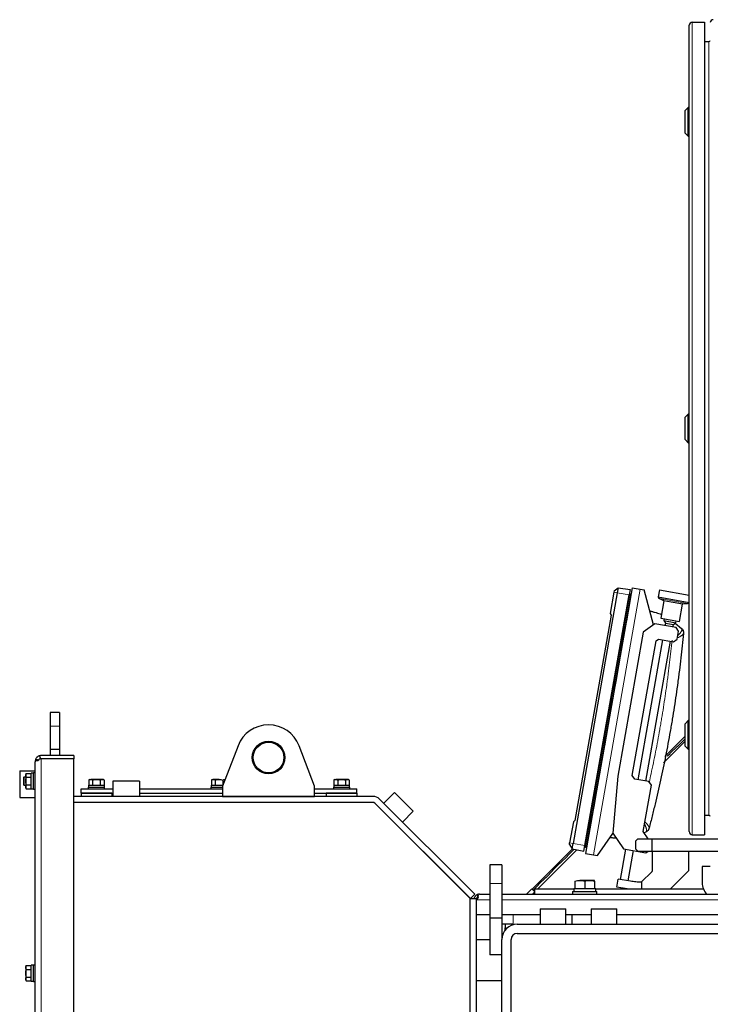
# Model space of a CAD drawing. Header units: millimetres. Extents: x 0 to 29700, y -16 to 21000.
# Tile 259 of 357: x 13422 to 14098, y 10279 to 11242. Entities that reach past the tile are written whole.
import ezdxf

# ---------------------------------------------------------------- set-up
doc = ezdxf.new("R2010")
doc.units = ezdxf.units.MM
doc.layers.add('1', color=7, linetype='Continuous', true_color=0xffffff)

msp = doc.modelspace()

# ---------------------------------------------------------------- linework, layer by layer
at = {"layer": '1', "color": 2, "linetype": 'Continuous', "lineweight": 25}
for p, q in [((14077.353, 10447.792), (14077.353, 11236.792)), ((14080.353, 11239.792), (14092.353, 11239.792)), ((14092.353, 11239.792), (14092.353, 10444.792)), ((14092.353, 11220.792), (14096.678, 11220.792)), ((14076.353, 11156.392), (14073.353, 11153.392)), ((14073.353, 11131.392), (14073.353, 11153.392)), ((14076.353, 11128.392), (14076.353, 11156.392)), ((14077.353, 11156.392), (14076.353, 11156.392)), ((14073.353, 11131.392), (14076.353, 11128.392)), ((14076.353, 11128.392), (14077.353, 11128.392)), ((14076.353, 10856.392), (14073.353, 10853.392)), ((14073.353, 10831.392), (14073.353, 10853.392)), ((14076.353, 10828.392), (14076.353, 10856.392)), ((14077.353, 10856.392), (14076.353, 10856.392)), ((14073.353, 10831.392), (14076.353, 10828.392)), ((14076.353, 10828.392), (14077.353, 10828.392)), ((14021.516, 10686.432), (13975.673, 10426.442)), ((14003.734, 10683.486), (14007.808, 10686.445)), ((14007.808, 10686.445), (14006.917, 10681.39)), ((14007.808, 10686.445), (14019.403, 10684.816)), ((14019.403, 10684.816), (14018.441, 10679.358)), ((14021.516, 10686.432), (14029.394, 10685.042)), ((14029.394, 10685.042), (14033.334, 10684.348)), ((14006.917, 10681.39), (13963.678, 10436.173)), ((13975.202, 10434.141), (14018.441, 10679.358)), ((14003.472, 10681.998), (13999.838, 10661.391)), ((14003.734, 10683.486), (14003.472, 10681.998)), ((14020.153, 10678.705), (14020.147, 10678.706)), ((14020.172, 10678.852), (14020.179, 10678.85)), ((14020.172, 10678.851), (14020.172, 10678.852)), ((14042.487, 10650.186), (14033.334, 10684.348)), ((14048.151, 10684.455), (14046.924, 10677.499)), ((14046.924, 10677.499), (14077.309, 10672.142)), ((14048.116, 10675.86), (14052.204, 10674.079)), ((14048.151, 10684.455), (14077.353, 10679.305)), ((14052.497, 10673.534), (14049.545, 10656.792)), ((14067.764, 10653.58), (14070.716, 10670.321)), ((14071.177, 10670.734), (14075.628, 10671.009)), ((14077.309, 10672.142), (14077.353, 10672.394)), ((14000.792, 10659.738), (13965.329, 10458.614)), ((13999.838, 10661.391), (14000.792, 10659.738)), ((14049.545, 10656.792), (14067.764, 10653.58)), ((14052.746, 10656.228), (14052.398, 10654.258)), ((14043.707, 10651.04), (14032.123, 10642.929)), ((14064.388, 10647.394), (14043.707, 10651.04)), ((14052.398, 10654.258), (14064.216, 10652.175)), ((14052.398, 10654.258), (14054.021, 10651.941)), ((14054.021, 10651.941), (14053.555, 10649.304)), ((14054.021, 10651.941), (14061.899, 10650.552)), ((14061.434, 10647.915), (14061.899, 10650.552)), ((14061.899, 10650.552), (14064.216, 10652.175)), ((14063.688, 10651.805), (14069.903, 10646.59)), ((14064.216, 10652.175), (14064.563, 10654.144)), ((14066.822, 10643.918), (14064.388, 10647.394)), ((14032.123, 10642.929), (14007.291, 10502.101)), ((14065.433, 10636.04), (14066.822, 10643.918)), ((14071.667, 10642.294), (14071.621, 10641.804)), ((14021.599, 10502.625), (14044.868, 10634.589)), ((14051.124, 10635.517), (14026.987, 10498.628)), ((14034.866, 10497.239), (14059.003, 10634.127)), ((14044.868, 10634.589), (14047.185, 10636.211)), ((14047.185, 10636.211), (14061.957, 10633.606)), ((14061.957, 10633.606), (14065.433, 10636.04)), ((13451.778, 10564.292), (13451.778, 10551.054)), ((13460.778, 10564.292), (13451.778, 10564.292)), ((13460.778, 10564.292), (13460.778, 10551.054)), ((13451.778, 10551.054), (13451.778, 10528.292)), ((13460.778, 10551.054), (13460.778, 10528.292)), ((14076.353, 10556.392), (14073.353, 10553.392)), ((14073.353, 10531.392), (14073.353, 10553.392)), ((14076.353, 10528.392), (14076.353, 10556.392)), ((14077.353, 10556.392), (14076.353, 10556.392)), ((14073.351, 10541.247), (14053.541, 10521.436)), ((13635.597, 10531.743), (13620.478, 10492.292)), ((13710.478, 10492.292), (13695.359, 10531.743)), ((14052.221, 10515.065), (14073.352, 10536.196)), ((14058.516, 10524.634), (14065.722, 10531.568)), ((14065.722, 10531.568), (14066.075, 10531.561)), ((14066.075, 10531.561), (14073.353, 10538.565)), ((14073.353, 10531.392), (14076.353, 10528.392)), ((13441.177, 10522.024), (13442.067, 10519.092)), ((13474.778, 10522.292), (13442.978, 10522.292)), ((13451.778, 10528.292), (13451.778, 10522.292)), ((13460.778, 10528.292), (13451.778, 10528.292)), ((13460.778, 10528.292), (13460.778, 10522.292)), ((13474.778, 10522.292), (13474.778, 10519.092)), ((14055.965, 10521.832), (14058.509, 10524.281)), ((14058.509, 10524.281), (14058.516, 10524.634)), ((14076.353, 10528.392), (14077.353, 10528.392)), ((13436.778, 9538.492), (13436.778, 10516.092)), ((13442.978, 10519.09), (13441.177, 10519.09)), ((13442.067, 10519.092), (13442.978, 10519.092)), ((13474.778, 10519.092), (13442.978, 10519.092)), ((13474.778, 10519.09), (13442.978, 10519.09)), ((13474.778, 9535.494), (13474.778, 10519.09)), ((13421.778, 10507.292), (13436.778, 10507.292)), ((13421.778, 10507.292), (13421.778, 10481.292)), ((13428.259, 10504.797), (13427.678, 10503.792)), ((13427.678, 10503.792), (13427.678, 10502.921)), ((13427.678, 10502.921), (13427.678, 10497.292)), ((13428.259, 10504.797), (13433.178, 10504.797)), ((13433.178, 10489.592), (13433.178, 10504.992)), ((13435.178, 10504.992), (13433.178, 10504.992)), ((13435.178, 10489.292), (13435.178, 10505.292)), ((13436.778, 10505.292), (13435.178, 10505.292)), ((14007.291, 10502.101), (14002.401, 10446.212)), ((14024.033, 10499.149), (14021.599, 10502.625)), ((13425.966, 10501.172), (13425.578, 10500.784)), ((13425.578, 10500.784), (13425.578, 10493.8)), ((13425.578, 10493.8), (13425.966, 10493.412)), ((13425.966, 10501.172), (13425.966, 10493.412)), ((13427.678, 10501.172), (13425.966, 10501.172)), ((13425.966, 10493.412), (13427.678, 10493.412)), ((13427.678, 10497.292), (13427.678, 10491.663)), ((13428.259, 10501.045), (13433.178, 10501.045)), ((13428.259, 10493.539), (13433.178, 10493.539)), ((13489.278, 10493.392), (13504.678, 10493.392)), ((13489.278, 10493.392), (13489.278, 10491.392)), ((13490.478, 10498.892), (13489.472, 10498.311)), ((13489.472, 10498.311), (13489.472, 10493.392)), ((13490.478, 10498.892), (13491.349, 10498.892)), ((13496.978, 10498.892), (13491.349, 10498.892)), ((13493.225, 10498.311), (13493.225, 10493.392)), ((13502.607, 10498.892), (13496.978, 10498.892)), ((13500.731, 10498.311), (13500.731, 10493.392)), ((13503.478, 10498.892), (13502.607, 10498.892)), ((13504.484, 10498.311), (13503.478, 10498.892)), ((13504.484, 10498.311), (13504.484, 10493.392)), ((13504.678, 10491.392), (13504.678, 10493.392)), ((13512.978, 10497.292), (13512.978, 10482.292)), ((13538.978, 10497.292), (13512.978, 10497.292)), ((13538.978, 10497.292), (13538.978, 10482.292)), ((13609.278, 10493.392), (13620.899, 10493.392)), ((13609.278, 10493.392), (13609.278, 10491.392)), ((13610.478, 10498.892), (13609.472, 10498.311)), ((13609.472, 10498.311), (13609.472, 10493.392)), ((13610.478, 10498.892), (13611.349, 10498.892)), ((13616.978, 10498.892), (13611.349, 10498.892)), ((13613.225, 10498.311), (13613.225, 10493.392)), ((13620.478, 10492.292), (13620.478, 10482.292)), ((13620.731, 10498.311), (13620.731, 10493.392)), ((13623.007, 10498.892), (13622.607, 10498.892)), ((13710.478, 10482.292), (13710.478, 10492.292)), ((13729.278, 10493.392), (13744.678, 10493.392)), ((13729.278, 10493.392), (13729.278, 10491.392)), ((13730.478, 10498.892), (13729.472, 10498.311)), ((13729.472, 10498.311), (13729.472, 10493.392)), ((13730.478, 10498.892), (13731.349, 10498.892)), ((13736.978, 10498.892), (13731.349, 10498.892)), ((13733.225, 10498.311), (13733.225, 10493.392)), ((13742.607, 10498.892), (13736.978, 10498.892)), ((13740.731, 10498.311), (13740.731, 10493.392)), ((13743.478, 10498.892), (13742.607, 10498.892)), ((13744.484, 10498.311), (13743.478, 10498.892)), ((13744.484, 10498.311), (13744.484, 10493.392)), ((13744.678, 10491.392), (13744.678, 10493.392)), ((14037.82, 10496.718), (14024.033, 10499.149)), ((14032.266, 10447.942), (14040.254, 10493.243)), ((14040.254, 10493.243), (14037.82, 10496.718)), ((13427.678, 10491.663), (13427.678, 10490.792)), ((13427.678, 10490.792), (13428.259, 10489.786)), ((13428.259, 10489.786), (13433.178, 10489.786)), ((13433.178, 10489.592), (13435.178, 10489.592)), ((13435.178, 10489.292), (13436.778, 10489.292)), ((13767.653, 10482.292), (13474.781, 10482.292)), ((13481.978, 10489.792), (13512.982, 10489.792)), ((13481.978, 10485.292), (13481.978, 10489.792)), ((13511.978, 10485.292), (13481.978, 10485.292)), ((13481.978, 10485.292), (13481.978, 10482.292)), ((13481.978, 10485.292), (13512.982, 10485.292)), ((13488.978, 10491.392), (13504.978, 10491.392)), ((13488.978, 10491.392), (13488.978, 10489.792)), ((13504.978, 10489.792), (13504.978, 10491.392)), ((13511.978, 10485.292), (13511.978, 10482.292)), ((13511.978, 10485.292), (13511.978, 10482.292)), ((13511.978, 10485.292), (13512.979, 10485.292)), ((13538.979, 10485.292), (13620.476, 10485.292)), ((13538.982, 10489.792), (13620.475, 10489.792)), ((13538.982, 10485.292), (13620.475, 10485.292)), ((13608.978, 10491.392), (13620.479, 10491.392)), ((13608.978, 10491.392), (13608.978, 10489.792)), ((13620.478, 10482.292), (13710.478, 10482.292)), ((13710.474, 10489.792), (13751.978, 10489.792)), ((13710.474, 10485.292), (13751.978, 10485.292)), ((13710.477, 10485.292), (13721.978, 10485.292)), ((13751.978, 10485.292), (13721.978, 10485.292)), ((13721.978, 10485.292), (13721.978, 10482.292)), ((13721.978, 10485.292), (13721.978, 10482.292)), ((13728.978, 10491.392), (13744.978, 10491.392)), ((13728.978, 10491.392), (13728.978, 10489.792)), ((13744.978, 10489.792), (13744.978, 10491.392)), ((13751.978, 10485.292), (13751.978, 10489.792)), ((13751.978, 10485.292), (13751.978, 10482.292)), ((13788.777, 10486.191), (13778.17, 10475.585)), ((13807.162, 10467.807), (13788.777, 10486.191)), ((13421.778, 10481.292), (13436.778, 10481.292)), ((13767.653, 10476.292), (13474.781, 10476.292)), ((13768.978, 10476.292), (13474.782, 10476.292)), ((13862.978, 10382.292), (13768.978, 10476.292)), ((13863.023, 10382.247), (13769.915, 10475.355)), ((13867.266, 10386.489), (13774.158, 10479.597)), ((13807.162, 10467.807), (13796.555, 10457.2)), ((14092.353, 10463.792), (14096.678, 10463.792)), ((13963.867, 10457.387), (13960.233, 10436.78)), ((13965.329, 10458.614), (13963.867, 10457.387)), ((13987.49, 10424.359), (14002.597, 10445.933)), ((14002.401, 10446.212), (14013.036, 10431.024)), ((14037.272, 10440.792), (14032.266, 10447.942)), ((14034.768, 10447.332), (14033.114, 10446.73)), ((14038.02, 10451.242), (14037.895, 10450.766)), ((14080.353, 10444.792), (14092.353, 10444.792)), ((13959.971, 10435.292), (13960.233, 10436.78)), ((13959.971, 10435.292), (13962.787, 10431.118)), ((13962.787, 10431.118), (13963.678, 10436.173)), ((13974.24, 10428.683), (13975.202, 10434.141)), ((13977.036, 10434.175), (13977.029, 10434.176)), ((14026.978, 10440.792), (14024.978, 10438.792)), ((14024.978, 10430.792), (14024.978, 10438.792)), ((14026.978, 10440.792), (14040.978, 10440.792)), ((14040.978, 10440.792), (14126.734, 10440.792)), ((14040.978, 10428.792), (14040.978, 10440.792)), ((13963.146, 10431.042), (13923.637, 10391.533)), ((13928.949, 10391.792), (13967.313, 10430.157)), ((13958.053, 10424.274), (13964.527, 10430.748)), ((13962.787, 10431.118), (13974.24, 10428.683)), ((13976.656, 10433.535), (13975.539, 10432.716)), ((13976.656, 10433.535), (13975.539, 10432.716)), ((13975.673, 10426.442), (13983.551, 10425.053)), ((13977.01, 10434.024), (13977.003, 10434.025)), ((13977.006, 10434.024), (13977.003, 10434.025)), ((13977.003, 10434.025), (13977.003, 10434.024)), ((13977.003, 10434.024), (13977.003, 10434.024)), ((13983.551, 10425.053), (13987.49, 10424.359)), ((14015.006, 10430.677), (14009.788, 10401.088)), ((14013.036, 10431.024), (14034.702, 10427.204)), ((14017.667, 10399.699), (14022.884, 10429.287)), ((14024.978, 10430.792), (14026.978, 10428.792)), ((14026.978, 10428.792), (14040.978, 10428.792)), ((14034.702, 10427.204), (14036.97, 10428.792)), ((14040.978, 10428.792), (14040.978, 10409.123)), ((14040.978, 10428.792), (14126.734, 10428.792)), ((14076.978, 10409.792), (14076.978, 10428.792)), ((13881.978, 10415.292), (13881.978, 10397.188)), ((13893.978, 10415.292), (13881.978, 10415.292)), ((13893.978, 10415.292), (13893.978, 10397.188)), ((13943.91, 10410.131), (13950.982, 10417.203)), ((13950.982, 10417.203), (13951.335, 10417.203)), ((13951.335, 10417.203), (13958.053, 10423.92)), ((13958.053, 10423.92), (13958.053, 10424.274)), ((13937.193, 10403.06), (13943.91, 10409.778)), ((13943.91, 10409.778), (13943.91, 10410.131)), ((14040.744, 10408.558), (14030.735, 10398.549)), ((14058.979, 10391.792), (14076.978, 10409.792)), ((14097.978, 10413.792), (14089.978, 10413.792)), ((14089.978, 10413.792), (14089.978, 10397.792)), ((13881.978, 10397.188), (13881.978, 10363.292)), ((13893.978, 10397.188), (13893.978, 10363.292)), ((13924.651, 10390.519), (13929.768, 10395.636)), ((13929.768, 10395.989), (13936.839, 10403.06)), ((13929.768, 10395.636), (13929.768, 10395.989)), ((13936.839, 10403.06), (13937.193, 10403.06)), ((13965.478, 10399.243), (13965.478, 10392.092)), ((13979.728, 10400.092), (13970.228, 10400.092)), ((13974.978, 10399.243), (13974.978, 10392.092)), ((13984.478, 10400.092), (13979.728, 10400.092)), ((13984.478, 10399.243), (13984.478, 10392.092)), ((14006.466, 10393.55), (14007.855, 10401.429)), ((14019.673, 10399.345), (14007.855, 10401.429)), ((14030.477, 10398.376), (14030.477, 10391.792)), ((13863.023, 10382.247), (13867.266, 10386.489)), ((13871.978, 10386.592), (13881.987, 10386.592)), ((13894.004, 10386.592), (14510.501, 10386.592)), ((13918.091, 10386.591), (13923.335, 10391.835)), ((13923.335, 10391.835), (13926.163, 10389.007)), ((13926.163, 10389.007), (13923.748, 10386.592)), ((13926.163, 10389.007), (13926.178, 10389.022)), ((13926.178, 10391.792), (13964.236, 10391.792)), ((13926.178, 10386.592), (13926.178, 10391.792)), ((13962.978, 10389.092), (13986.978, 10389.092)), ((13962.978, 10389.092), (13962.978, 10386.592)), ((13964.228, 10392.092), (13965.479, 10392.092)), ((13964.228, 10392.092), (13964.228, 10389.092)), ((13965.478, 10392.092), (13965.871, 10392.092)), ((13965.871, 10392.092), (13974.585, 10392.092)), ((13974.585, 10392.092), (13974.978, 10392.092)), ((13974.978, 10392.092), (13975.371, 10392.092)), ((13975.37, 10392.092), (13984.085, 10392.092)), ((13984.085, 10392.092), (13984.478, 10392.092)), ((13984.478, 10392.092), (13985.728, 10392.092)), ((13985.728, 10389.092), (13985.728, 10392.092)), ((13985.735, 10391.792), (14091.146, 10391.792)), ((13986.978, 10386.592), (13986.978, 10389.092)), ((14016.436, 10391.792), (14006.466, 10393.55)), ((14010.567, 10392.546), (14014.014, 10391.938)), ((13862.978, 9672.292), (13862.978, 10382.292)), ((13862.978, 10382.292), (13868.978, 10382.292)), ((13862.978, 9672.292), (13862.978, 10382.292)), ((13866.693, 10382.616), (13866.611, 10382.292)), ((13866.693, 10382.616), (13867.817, 10382.292)), ((13868.78, 10382.616), (13868.78, 10382.292)), ((13868.978, 9672.292), (13868.978, 10382.292)), ((13931.478, 10372.292), (13943.978, 10372.292)), ((13931.478, 10372.292), (13931.478, 10357.292)), ((13943.978, 10372.292), (13956.478, 10372.292)), ((13956.478, 10357.292), (13956.478, 10372.292)), ((13981.478, 10372.292), (13993.978, 10372.292)), ((13981.478, 10372.292), (13981.478, 10357.292)), ((13993.978, 10372.292), (14006.478, 10372.292)), ((14006.478, 10357.292), (14006.478, 10372.292)), ((13881.984, 10366.292), (13868.998, 10366.292)), ((13881.978, 10363.292), (13881.978, 10327.292)), ((13893.978, 10363.292), (13881.978, 10363.292)), ((13893.978, 10363.292), (13893.978, 10342.292)), ((13904.978, 10357.292), (13893.978, 10357.292)), ((13931.479, 10366.292), (13893.99, 10366.292)), ((13896.978, 10357.292), (13896.978, 10351.292)), ((13908.978, 10357.292), (15570.978, 10357.292)), ((13981.491, 10366.292), (13956.499, 10366.292)), ((13962.478, 10366.292), (13962.478, 10357.292)), ((14274.786, 10366.292), (14006.484, 10366.292)), ((13896.978, 10351.292), (13896.978, 10353.583)), ((13908.978, 10348.292), (15570.978, 10348.292)), ((13868.978, 10342.292), (13881.978, 10342.292)), ((13893.978, 9536.292), (13893.978, 10342.292)), ((13902.978, 9536.292), (13902.978, 10342.292)), ((13893.978, 10327.292), (13881.978, 10327.292)), ((13428.259, 10316.797), (13427.678, 10315.792)), ((13427.678, 10315.792), (13427.678, 10314.921)), ((13427.678, 10314.921), (13427.678, 10309.292)), ((13427.678, 10309.292), (13427.678, 10303.663)), ((13428.259, 10316.797), (13433.178, 10316.797)), ((13428.259, 10313.045), (13433.178, 10313.045)), ((13433.178, 10301.592), (13433.178, 10316.992)), ((13435.178, 10316.992), (13433.178, 10316.992)), ((13435.178, 10301.292), (13435.178, 10317.292)), ((13436.778, 10317.292), (13435.178, 10317.292)), ((13427.678, 10303.663), (13427.678, 10302.792)), ((13427.678, 10302.792), (13428.259, 10301.786)), ((13428.259, 10305.539), (13433.178, 10305.539)), ((13428.259, 10301.786), (13433.178, 10301.786)), ((13433.178, 10301.592), (13435.178, 10301.592)), ((13435.178, 10301.292), (13436.778, 10301.292)), ((13868.978, 10302.292), (13893.978, 10302.292)), ((13868.978, 10302.292), (13893.978, 10302.292))]:
    msp.add_line(p, q, dxfattribs=at)
at = {"layer": '1', "color": 4, "linetype": 'Continuous', "lineweight": 13}
for p, q in [((14080.353, 11239.792), (14080.353, 10444.792)), ((14096.678, 10463.792), (14096.678, 11220.792)), ((14029.394, 10685.042), (13983.551, 10425.053)), ((14003.472, 10681.998), (14006.917, 10681.39)), ((14006.917, 10681.39), (14018.441, 10679.358)), ((14019.894, 10678.75), (14018.951, 10678.917)), ((14048.116, 10675.86), (14075.628, 10671.009)), ((14052.204, 10674.079), (14071.177, 10670.734)), ((14052.497, 10673.534), (14070.716, 10670.321)), ((13460.778, 10551.054), (13451.778, 10551.054)), ((13442.978, 10519.09), (13442.978, 9535.494)), ((13960.233, 10436.78), (13963.678, 10436.173)), ((13963.678, 10436.173), (13975.202, 10434.141)), ((13976.777, 10434.222), (13975.834, 10434.389)), ((13893.978, 10397.188), (13881.978, 10397.188)), ((13881.984, 10381.092), (13868.998, 10381.092)), ((14510.499, 10381.092), (13893.99, 10381.092)), ((13904.978, 10366.292), (13904.978, 10357.292))]:
    msp.add_line(p, q, dxfattribs=at)
at = {"layer": '1', "color": 2, "linetype": 'Continuous', "lineweight": 25}
for radius in [16, 15]:
    msp.add_circle((13665.478, 10520.292), radius, dxfattribs=at)
for centre, radius, start, end in [((14080.353, 11236.792), 3, 90, 180), ((14100.778, 11239.492), 2.8, 90, 180), ((14096.678, 11222.092), 1.3, 270, 0), ((14048.915, 10677.694), 2, 185.575785, 246.459284), ((14052.004, 10673.621), 0.5, 350, 66.459284), ((14071.208, 10670.235), 0.5, 93.540716, 170), ((14075.505, 10673.005), 2, 273.540716, 334.424215), ((13665.478, 10520.292), 32, 20.968567, 159.031433), ((13442.978, 10516.092), 6.2, 90, 106.890885), ((14057.352, 10520.391), 2, 133.900697, 135), ((13442.978, 10516.092), 6.2, 159.201143, 180), ((13767.653, 10473.092), 9.2, 45, 90), ((13767.653, 10473.092), 3.2, 45, 90), ((14096.678, 10462.492), 1.3, 0, 90), ((14080.353, 10447.792), 3, 180, 270), ((14040.178, 10409.123), 0.8, 315, 0), ((14030.169, 10399.114), 0.8, 292.614253, 315), ((14105.978, 10397.792), 16, 180, 224.427656), ((13871.978, 10381.092), 5.5, 90, 111.362141), ((14010.74, 10393.531), 1, 216.335116, 260), ((14014.188, 10392.923), 1, 260, 303.664884), ((13908.978, 10342.292), 15, 90, 180), ((13908.978, 10342.292), 6, 90, 180)]:
    msp.add_arc(centre, radius, start, end, dxfattribs=at)
at = {"layer": '1', "color": 4, "linetype": 'Continuous', "lineweight": 13}
for centre, major_axis, ratio, start_param, end_param in [((14018.24, 10679.042), (0.985, -0.174), 0.0000455, 0.7635656, 1.427001), ((14019.218, 10678.869), (0.936, -0.165), 0.0000455, 0.1205485, 0.7635417), ((14066.643, 10642.272), (4.978, -0.468), 0.9597088, 0, 0.8879721), ((14033.182, 10452.504), (-4.838, 1.262), 0.9597088, 2.2536204, 3.1415927), ((13976.094, 10434.301), (0.936, -0.165), 1, 5.5196436, 6.1626368)]:
    msp.add_ellipse(centre, major_axis=major_axis, ratio=ratio, start_param=start_param, end_param=end_param, dxfattribs=at)
at = {"layer": '1', "color": 2, "linetype": 'Continuous', "lineweight": 25}
for centre, major_axis, ratio, start_param, end_param in [((14018.414, 10680.026), (-0.985, 0.174), 0.9999989, 3.9057542, 4.5685936), ((14019.224, 10678.903), (-0.936, 0.165), 0.9999989, 3.3452443, 3.9051341), ((13442.978, 10516.092), (-6.2, 0), 0.9993333, 5.9201768, 6.2831853), ((13975.123, 10434.514), (0.985, -0.174), 0.0014601, 0.7635651, 1.4270009), ((13976.101, 10434.34), (0.936, -0.165), 0.0014601, 0.1205484, 0.7635412), ((13974.948, 10433.523), (0.985, -0.174), 1, 4.8561843, 5.5196197), ((13974.949, 10433.522), (0.985, -0.174), 0.9999989, 4.8561844, 5.5193109), ((13976.094, 10434.301), (0.936, -0.165), 0.9999989, 5.5196442, 6.1626373), ((14030.169, 10399.114), (-0.155, 0.785), 1, 2.9217993, 3.3412311), ((13871.978, 10381.092), (0, 5.5), 0.999375, 0, 0.3728397), ((13911.987, 10353.575), (-13.868, 5.744), 0.9992864, 0.1425808, 0.3924468)]:
    msp.add_ellipse(centre, major_axis=major_axis, ratio=ratio, start_param=start_param, end_param=end_param, dxfattribs=at)
at = {"layer": '1', "color": 4, "linetype": 'Continuous', "lineweight": 13}
for points in [[(13975.834, 10434.389), (13990.207, 10515.899), (14004.579, 10597.408), (14018.951, 10678.917)], [(14019.894, 10678.75), (14005.521, 10597.241), (13991.149, 10515.732), (13976.777, 10434.222)]]:
    msp.add_open_spline(points, degree=3, dxfattribs=at)
at = {"layer": '1', "color": 2, "linetype": 'Continuous', "lineweight": 25}
for points, degree in [([(14020.147, 10678.706), (14005.774, 10597.197), (13991.402, 10515.688), (13977.029, 10434.176)], 3), ([(14019.245, 10680.582), (14019.051, 10680.866), (14018.726, 10680.976)], 2), ([(14020.014, 10679.431), (14019.245, 10680.582)], 1), ([(14020.014, 10679.431), (14020.014, 10679.431), (14019.992, 10679.306), (14019.939, 10679.005), (14019.894, 10678.75)], 3), ([(14069.903, 10646.59), (14070.162, 10646.373), (14070.662, 10645.861), (14071.276, 10644.869), (14071.664, 10643.665), (14071.71, 10642.757), (14071.667, 10642.294)], 3), ([(13975.539, 10432.716), (13975.539, 10432.717), (13975.603, 10433.078), (13975.754, 10433.934), (13975.834, 10434.389)], 3), ([(13976.777, 10434.222), (13976.731, 10433.964), (13976.678, 10433.662), (13976.656, 10433.535), (13976.656, 10433.535)], 3), ([(13977.029, 10434.176), (13977.003, 10434.026), (13977.003, 10434.024), (13977.003, 10434.025), (13977.003, 10434.025)], 3), ([(13975.539, 10432.716), (13976.656, 10433.535)], 1), ([(13977.005, 10434.024), (13977.005, 10434.025), (13977.01, 10434.024)], 2), ([(13866.732, 10382.746), (13867.451, 10382.519), (13868.17, 10382.292)], 2)]:
    msp.add_open_spline(points, degree=degree, dxfattribs=at)
for points, degree, knots in [([(14020.172, 10678.852), (14020.172, 10678.851), (14020.172, 10678.852), (14020.173, 10678.861), (14020.174, 10678.887), (14020.173, 10678.915), (14020.173, 10678.931)], 3, [0, 0, 0, 0, 0.1103471, 0.2591792, 0.6564689, 1, 1, 1, 1]), ([(14038.852, 10663.795), (14038.978, 10663.761), (14039.104, 10663.727), (14039.696, 10663.566), (14040.627, 10663.31), (14041.556, 10663.049), (14042.485, 10662.785), (14042.949, 10662.652), (14044.34, 10662.248), (14045.267, 10661.974), (14047.116, 10661.416), (14048.039, 10661.131), (14049.371, 10660.713), (14049.782, 10660.583), (14050.192, 10660.452)], 3, [0, 0, 0, 0, 0.0331128, 0.0331128, 0.1556393, 0.2781658, 0.2781658, 0.4006923, 0.4006923, 0.6457453, 0.6457453, 0.8907983, 0.8907983, 1, 1, 1, 1]), ([(14071.621, 10641.804), (14070.865, 10633.77), (14070.028, 10625.745), (14068.651, 10613.718), (14068.172, 10609.711), (14067.423, 10603.704), (14067.168, 10601.702), (14066.648, 10597.699), (14066.383, 10595.698), (14065.033, 10585.697), (14063.873, 10577.708), (14062.011, 10565.743), (14061.37, 10561.757), (14060.379, 10555.784), (14060.043, 10553.793), (14059.362, 10549.813), (14059.017, 10547.824), (14057.264, 10537.884), (14055.782, 10529.949), (14052.659, 10514.113), (14051.017, 10506.212), (14047.576, 10490.444), (14045.776, 10482.577), (14043.426, 10472.765), (14042.951, 10470.804), (14041.991, 10466.885), (14040.537, 10461.009), (14039.038, 10455.146), (14038.02, 10451.242)], 3, [0, 0, 0, 0, 0.125, 0.125, 0.1875, 0.1875, 0.21875, 0.21875, 0.25, 0.25, 0.375, 0.375, 0.4375, 0.4375, 0.46875, 0.46875, 0.5, 0.5, 0.625, 0.625, 0.75, 0.75, 0.875, 0.875, 0.90625, 0.90625, 0.9375, 1, 1, 1, 1]), ([(13441.177, 10522.024), (13441.16, 10522.02), (13441.131, 10522.011), (13441.048, 10521.984), (13440.995, 10521.966), (13440.804, 10521.9), (13440.636, 10521.836), (13440.343, 10521.705), (13440.239, 10521.655), (13440.021, 10521.542), (13439.907, 10521.479), (13439.674, 10521.34), (13439.555, 10521.263), (13439.315, 10521.096), (13439.073, 10520.914), (13438.806, 10520.681), (13438.662, 10520.543), (13438.604, 10520.486), (13438.576, 10520.458), (13438.492, 10520.372), (13438.328, 10520.198), (13438.178, 10520.018), (13437.991, 10519.778), (13437.904, 10519.657), (13437.664, 10519.298), (13437.532, 10519.065), (13437.374, 10518.746), (13437.327, 10518.645), (13437.246, 10518.458), (13437.212, 10518.371), (13437.182, 10518.293)], 3, [0, 0, 0, 0, 0.0625, 0.0625, 0.125, 0.125, 0.25, 0.25, 0.3125, 0.3125, 0.375, 0.375, 0.4375, 0.4375, 0.5, 0.5625, 0.578125, 0.578125, 0.59375, 0.59375, 0.625, 0.6875, 0.6875, 0.75, 0.75, 0.875, 0.875, 0.9375, 0.9375, 1, 1, 1, 1]), ([(13437.182, 10518.292), (13437.212, 10518.203), (13437.246, 10518.117), (13437.327, 10517.956), (13437.374, 10517.88), (13437.532, 10517.669), (13437.664, 10517.551), (13437.904, 10517.417), (13437.991, 10517.38), (13438.178, 10517.322), (13438.328, 10517.29), (13438.492, 10517.279), (13438.576, 10517.277), (13438.604, 10517.277), (13438.662, 10517.278), (13438.806, 10517.284), (13439.073, 10517.32), (13439.315, 10517.386), (13439.555, 10517.467), (13439.674, 10517.516), (13439.907, 10517.625), (13440.021, 10517.687), (13440.239, 10517.821), (13440.343, 10517.894), (13440.636, 10518.128), (13440.804, 10518.304), (13440.995, 10518.587), (13441.048, 10518.684), (13441.131, 10518.884), (13441.16, 10518.986), (13441.177, 10519.09)], 3, [0, 0, 0, 0, 0.0625, 0.0625, 0.125, 0.125, 0.25, 0.25, 0.3125, 0.3125, 0.375, 0.40625, 0.40625, 0.421875, 0.421875, 0.4375, 0.5, 0.5625, 0.5625, 0.625, 0.625, 0.6875, 0.6875, 0.75, 0.75, 0.875, 0.875, 0.9375, 0.9375, 1, 1, 1, 1]), ([(13440.386, 10517.603), (13439.641, 10517.791), (13438.794, 10517.971), (13438.099, 10518.119), (13437.182, 10518.293)], 2, [0, 0, 0, 0.5, 0.5, 1, 1, 1]), ([(13440.386, 10517.602), (13440.358, 10517.609), (13440.3, 10517.624), (13440.211, 10517.646), (13440.119, 10517.668), (13440.025, 10517.691), (13439.927, 10517.715), (13439.827, 10517.739), (13439.724, 10517.763), (13439.618, 10517.787), (13439.509, 10517.813), (13439.397, 10517.838), (13439.282, 10517.864), (13439.164, 10517.89), (13439.043, 10517.916), (13438.92, 10517.943), (13438.758, 10517.978), (13438.555, 10518.02), (13438.306, 10518.071), (13438.044, 10518.124), (13437.769, 10518.179), (13437.48, 10518.235), (13437.283, 10518.273), (13437.182, 10518.292)], 3, [0, 0, 0, 0, 0.0271929, 0.0552668, 0.084221, 0.1140552, 0.1447683, 0.1763597, 0.2088281, 0.2421723, 0.2763911, 0.3114829, 0.3474461, 0.3842791, 0.4219814, 0.4605524, 0.4999911, 0.5731951, 0.6504583, 0.7317771, 0.8171458, 0.9065566, 1, 1, 1, 1]), ([(13427.678, 10502.921), (13427.678, 10503.081), (13427.692, 10503.24), (13427.745, 10503.556), (13427.784, 10503.713), (13427.936, 10504.182), (13428.082, 10504.491), (13428.259, 10504.797)], 3, [0, 0, 0, 0, 0.25, 0.25, 0.5, 0.5, 1, 1, 1, 1]), ([(13428.259, 10501.045), (13428.082, 10501.351), (13427.936, 10501.66), (13427.784, 10502.129), (13427.745, 10502.286), (13427.692, 10502.602), (13427.678, 10502.761), (13427.678, 10502.921)], 3, [0, 0, 0, 0, 0.5, 0.5, 0.75, 0.75, 1, 1, 1, 1]), ([(13427.678, 10497.292), (13427.678, 10497.612), (13427.692, 10497.93), (13427.745, 10498.562), (13427.784, 10498.877), (13427.936, 10499.814), (13428.082, 10500.432), (13428.259, 10501.045)], 3, [0, 0, 0, 0, 0.25, 0.25, 0.5, 0.5, 1, 1, 1, 1]), ([(13428.259, 10493.539), (13428.082, 10494.152), (13427.936, 10494.77), (13427.784, 10495.707), (13427.745, 10496.021), (13427.692, 10496.654), (13427.678, 10496.972), (13427.678, 10497.292)], 3, [0, 0, 0, 0, 0.5, 0.5, 0.75, 0.75, 1, 1, 1, 1]), ([(13427.678, 10491.663), (13427.678, 10491.823), (13427.692, 10491.982), (13427.745, 10492.298), (13427.784, 10492.455), (13427.936, 10492.924), (13428.082, 10493.233), (13428.259, 10493.539)], 3, [0, 0, 0, 0, 0.25, 0.25, 0.5, 0.5, 1, 1, 1, 1]), ([(13489.472, 10498.311), (13489.779, 10498.488), (13490.088, 10498.634), (13490.557, 10498.786), (13490.714, 10498.825), (13491.03, 10498.878), (13491.189, 10498.892), (13491.349, 10498.892)], 3, [0, 0, 0, 0, 0.5, 0.5, 0.75, 0.75, 1, 1, 1, 1]), ([(13491.349, 10498.892), (13491.509, 10498.892), (13491.668, 10498.878), (13491.984, 10498.825), (13492.141, 10498.786), (13492.61, 10498.634), (13492.919, 10498.488), (13493.225, 10498.311)], 3, [0, 0, 0, 0, 0.25, 0.25, 0.5, 0.5, 1, 1, 1, 1]), ([(13493.225, 10498.311), (13493.838, 10498.488), (13494.456, 10498.634), (13495.393, 10498.786), (13495.708, 10498.825), (13496.34, 10498.878), (13496.658, 10498.892), (13496.978, 10498.892)], 3, [0, 0, 0, 0, 0.5, 0.5, 0.75, 0.75, 1, 1, 1, 1]), ([(13496.978, 10498.892), (13497.298, 10498.892), (13497.616, 10498.878), (13498.249, 10498.825), (13498.563, 10498.786), (13499.5, 10498.634), (13500.118, 10498.488), (13500.731, 10498.311)], 3, [0, 0, 0, 0, 0.25, 0.25, 0.5, 0.5, 1, 1, 1, 1]), ([(13500.731, 10498.311), (13501.037, 10498.488), (13501.346, 10498.634), (13501.815, 10498.786), (13501.972, 10498.825), (13502.288, 10498.878), (13502.447, 10498.892), (13502.607, 10498.892)], 3, [0, 0, 0, 0, 0.5, 0.5, 0.75, 0.75, 1, 1, 1, 1]), ([(13502.607, 10498.892), (13502.767, 10498.892), (13502.926, 10498.878), (13503.242, 10498.825), (13503.4, 10498.786), (13503.868, 10498.634), (13504.177, 10498.488), (13504.484, 10498.311)], 3, [0, 0, 0, 0, 0.25, 0.25, 0.5, 0.5, 1, 1, 1, 1]), ([(13609.472, 10498.311), (13609.779, 10498.488), (13610.088, 10498.634), (13610.557, 10498.786), (13610.714, 10498.825), (13611.03, 10498.878), (13611.189, 10498.892), (13611.349, 10498.892)], 3, [0, 0, 0, 0, 0.5, 0.5, 0.75, 0.75, 1, 1, 1, 1]), ([(13611.349, 10498.892), (13611.509, 10498.892), (13611.668, 10498.878), (13611.984, 10498.825), (13612.141, 10498.786), (13612.61, 10498.634), (13612.919, 10498.488), (13613.225, 10498.311)], 3, [0, 0, 0, 0, 0.25, 0.25, 0.5, 0.5, 1, 1, 1, 1]), ([(13613.225, 10498.311), (13613.838, 10498.488), (13614.456, 10498.634), (13615.393, 10498.786), (13615.708, 10498.825), (13616.34, 10498.878), (13616.658, 10498.892), (13616.978, 10498.892)], 3, [0, 0, 0, 0, 0.5, 0.5, 0.75, 0.75, 1, 1, 1, 1]), ([(13616.978, 10498.892), (13617.298, 10498.892), (13617.616, 10498.878), (13618.249, 10498.825), (13618.563, 10498.786), (13619.5, 10498.634), (13620.118, 10498.488), (13620.731, 10498.311)], 3, [0, 0, 0, 0, 0.25, 0.25, 0.5, 0.5, 1, 1, 1, 1]), ([(13620.731, 10498.311), (13621.037, 10498.488), (13621.346, 10498.634), (13621.815, 10498.786), (13621.972, 10498.825), (13622.288, 10498.878), (13622.447, 10498.892), (13622.607, 10498.892)], 3, [0, 0, 0, 0, 0.5, 0.5, 0.75, 0.75, 1, 1, 1, 1]), ([(13729.472, 10498.311), (13729.779, 10498.488), (13730.088, 10498.634), (13730.557, 10498.786), (13730.714, 10498.825), (13731.03, 10498.878), (13731.189, 10498.892), (13731.349, 10498.892)], 3, [0, 0, 0, 0, 0.5, 0.5, 0.75, 0.75, 1, 1, 1, 1]), ([(13731.349, 10498.892), (13731.509, 10498.892), (13731.668, 10498.878), (13731.984, 10498.825), (13732.141, 10498.786), (13732.61, 10498.634), (13732.919, 10498.488), (13733.225, 10498.311)], 3, [0, 0, 0, 0, 0.25, 0.25, 0.5, 0.5, 1, 1, 1, 1]), ([(13733.225, 10498.311), (13733.838, 10498.488), (13734.456, 10498.634), (13735.393, 10498.786), (13735.708, 10498.825), (13736.34, 10498.878), (13736.658, 10498.892), (13736.978, 10498.892)], 3, [0, 0, 0, 0, 0.5, 0.5, 0.75, 0.75, 1, 1, 1, 1]), ([(13736.978, 10498.892), (13737.298, 10498.892), (13737.616, 10498.878), (13738.249, 10498.825), (13738.563, 10498.786), (13739.5, 10498.634), (13740.118, 10498.488), (13740.731, 10498.311)], 3, [0, 0, 0, 0, 0.25, 0.25, 0.5, 0.5, 1, 1, 1, 1]), ([(13740.731, 10498.311), (13741.037, 10498.488), (13741.346, 10498.634), (13741.815, 10498.786), (13741.972, 10498.825), (13742.288, 10498.878), (13742.447, 10498.892), (13742.607, 10498.892)], 3, [0, 0, 0, 0, 0.5, 0.5, 0.75, 0.75, 1, 1, 1, 1]), ([(13742.607, 10498.892), (13742.767, 10498.892), (13742.926, 10498.878), (13743.242, 10498.825), (13743.4, 10498.786), (13743.868, 10498.634), (13744.177, 10498.488), (13744.484, 10498.311)], 3, [0, 0, 0, 0, 0.25, 0.25, 0.5, 0.5, 1, 1, 1, 1]), ([(13428.259, 10489.786), (13428.082, 10490.093), (13427.936, 10490.402), (13427.784, 10490.87), (13427.745, 10491.027), (13427.692, 10491.344), (13427.678, 10491.503), (13427.678, 10491.663)], 3, [0, 0, 0, 0, 0.5, 0.5, 0.75, 0.75, 1, 1, 1, 1]), ([(14037.895, 10450.766), (14037.778, 10450.316), (14037.424, 10449.479), (14036.647, 10448.48), (14035.731, 10447.757), (14035.085, 10447.447), (14034.768, 10447.332)], 3, [0, 0, 0, 0, 0.25, 0.5, 0.75, 1, 1, 1, 1]), ([(14005.812, 10441.336), (14005.351, 10441.365), (14004.89, 10441.394), (14003.946, 10441.458), (14003.465, 10441.491), (14002.502, 10441.561), (14001.539, 10441.633), (14000.577, 10441.711), (13999.965, 10441.762), (13999.835, 10441.773), (13999.705, 10441.785)], 3, [0, 0, 0, 0, 0.2264396, 0.2264396, 0.4629301, 0.4629301, 0.6994206, 0.9359111, 0.9359111, 1, 1, 1, 1]), ([(13965.478, 10399.243), (13966.254, 10399.502), (13967.036, 10399.715), (13968.222, 10399.937), (13968.62, 10399.994), (13969.42, 10400.072), (13969.823, 10400.092), (13970.228, 10400.092)], 3, [0, 0, 0, 0, 0.5, 0.5, 0.75, 0.75, 1, 1, 1, 1]), ([(13970.228, 10400.092), (13970.633, 10400.092), (13971.036, 10400.072), (13971.836, 10399.994), (13972.234, 10399.937), (13973.42, 10399.715), (13974.202, 10399.502), (13974.978, 10399.243)], 3, [0, 0, 0, 0, 0.25, 0.25, 0.5, 0.5, 1, 1, 1, 1]), ([(13974.978, 10399.243), (13975.754, 10399.502), (13976.536, 10399.715), (13977.722, 10399.937), (13978.12, 10399.994), (13978.92, 10400.072), (13979.323, 10400.092), (13979.728, 10400.092)], 3, [0, 0, 0, 0, 0.5, 0.5, 0.75, 0.75, 1, 1, 1, 1]), ([(13979.728, 10400.092), (13980.133, 10400.092), (13980.536, 10400.072), (13981.336, 10399.994), (13981.734, 10399.937), (13982.92, 10399.715), (13983.702, 10399.502), (13984.478, 10399.243)], 3, [0, 0, 0, 0, 0.25, 0.25, 0.5, 0.5, 1, 1, 1, 1]), ([(13984.478, 10399.243), (13984.478, 10399.502), (13984.478, 10399.715), (13984.478, 10399.937), (13984.478, 10399.994), (13984.478, 10400.071), (13984.478, 10400.092), (13984.478, 10400.092)], 3, [0, 0, 0, 0, 0.5023143, 0.5023143, 0.7534714, 0.7534714, 1, 1, 1, 1]), ([(14030.149, 10398.314), (14029.272, 10398.336), (14028.395, 10398.374), (14026.644, 10398.48), (14025.77, 10398.549), (14024.024, 10398.719), (14023.152, 10398.82), (14021.41, 10399.057), (14020.541, 10399.192), (14019.673, 10399.345)], 3, [0, 0, 0, 0, 0.25, 0.25, 0.5, 0.5, 0.75, 0.75, 1, 1, 1, 1]), ([(13869.975, 10386.214), (13869.895, 10386.183), (13869.807, 10386.146), (13869.619, 10386.061), (13869.519, 10386.013), (13869.311, 10385.903), (13869.202, 10385.842), (13868.982, 10385.706), (13868.869, 10385.631), (13868.532, 10385.387), (13868.306, 10385.197), (13868.041, 10384.933), (13867.989, 10384.879), (13867.889, 10384.77), (13867.742, 10384.605), (13867.609, 10384.436), (13867.446, 10384.211), (13867.371, 10384.098), (13867.234, 10383.877), (13867.172, 10383.769), (13867.062, 10383.56), (13867.013, 10383.46), (13866.927, 10383.271), (13866.854, 10383.095), (13866.801, 10382.949), (13866.757, 10382.823), (13866.74, 10382.769), (13866.713, 10382.684), (13866.699, 10382.637), (13866.694, 10382.618), (13866.692, 10382.612), (13866.692, 10382.612), (13866.693, 10382.616)], 3, [0, 0, 0, 0, 0.0625, 0.0625, 0.125, 0.125, 0.1875, 0.1875, 0.25, 0.25, 0.375, 0.375, 0.40625, 0.40625, 0.4375, 0.5, 0.5, 0.5625, 0.5625, 0.625, 0.625, 0.6875, 0.6875, 0.75, 0.8125, 0.8125, 0.875, 0.875, 0.9375, 0.96875, 0.96875, 1, 1, 1, 1]), ([(13868.78, 10382.616), (13868.834, 10382.612), (13868.888, 10382.612), (13868.995, 10382.618), (13869.155, 10382.637), (13869.312, 10382.684), (13869.515, 10382.769), (13869.614, 10382.823), (13869.805, 10382.949), (13869.988, 10383.095), (13870.154, 10383.271), (13870.309, 10383.46), (13870.381, 10383.56), (13870.512, 10383.769), (13870.572, 10383.877), (13870.675, 10384.098), (13870.72, 10384.211), (13870.793, 10384.436), (13870.835, 10384.605), (13870.857, 10384.77), (13870.866, 10384.879), (13870.869, 10384.933), (13870.868, 10385.197), (13870.827, 10385.387), (13870.716, 10385.631), (13870.671, 10385.706), (13870.566, 10385.842), (13870.507, 10385.903), (13870.375, 10386.013), (13870.302, 10386.061), (13870.147, 10386.146), (13870.064, 10386.183), (13869.976, 10386.214)], 3, [0, 0, 0, 0, 0.03125, 0.03125, 0.0625, 0.125, 0.125, 0.1875, 0.1875, 0.25, 0.3125, 0.3125, 0.375, 0.375, 0.4375, 0.4375, 0.5, 0.5, 0.5625, 0.59375, 0.59375, 0.625, 0.625, 0.75, 0.75, 0.8125, 0.8125, 0.875, 0.875, 0.9375, 0.9375, 1, 1, 1, 1]), ([(13870.464, 10383.911), (13870.417, 10384.106), (13870.371, 10384.303), (13870.283, 10384.697), (13870.24, 10384.895), (13870.12, 10385.465), (13870.046, 10385.839), (13869.975, 10386.214)], 3, [0, 0, 0, 0, 0.2576554, 0.2576554, 0.5157749, 0.5157749, 1, 1, 1, 1]), ([(13870.465, 10383.911), (13870.411, 10384.133), (13870.36, 10384.357), (13870.26, 10384.805), (13870.212, 10385.031), (13870.1, 10385.575), (13870.037, 10385.894), (13869.976, 10386.214)], 3, [0, 0, 0, 0, 0.2931128, 0.2931128, 0.5866845, 0.5866845, 1, 1, 1, 1]), ([(13870.464, 10383.911), (13870.459, 10383.908), (13870.45, 10383.903), (13870.436, 10383.896), (13870.421, 10383.888), (13870.407, 10383.88), (13870.393, 10383.872), (13870.378, 10383.863), (13870.364, 10383.855), (13870.35, 10383.847), (13870.335, 10383.838), (13870.321, 10383.829), (13870.306, 10383.82), (13870.292, 10383.811), (13870.277, 10383.802), (13870.262, 10383.793), (13870.248, 10383.784), (13870.233, 10383.774), (13870.219, 10383.765), (13870.204, 10383.755), (13870.189, 10383.745), (13870.174, 10383.735), (13870.16, 10383.725), (13870.145, 10383.715), (13870.105, 10383.687), (13870.039, 10383.639), (13869.949, 10383.567), (13869.861, 10383.492), (13869.774, 10383.413), (13869.69, 10383.33), (13869.608, 10383.243), (13869.53, 10383.154), (13869.449, 10383.055), (13869.369, 10382.946), (13869.29, 10382.83), (13869.209, 10382.699), (13869.131, 10382.557), (13869.071, 10382.43), (13869.027, 10382.33), (13868.996, 10382.253), (13868.972, 10382.189), (13868.954, 10382.138), (13868.94, 10382.098), (13868.929, 10382.063), (13868.922, 10382.04), (13868.917, 10382.025), (13868.915, 10382.017), (13868.912, 10382.009), (13868.91, 10382.002), (13868.908, 10381.996), (13868.907, 10381.991), (13868.906, 10381.986), (13868.905, 10381.983), (13868.904, 10381.98), (13868.903, 10381.978), (13868.903, 10381.978), (13868.903, 10381.977)], 3, [0, 0, 0, 0, 0.0056961, 0.0113637, 0.0170036, 0.0226165, 0.0282034, 0.033765, 0.0393022, 0.0448157, 0.0503066, 0.0557756, 0.0612235, 0.0666514, 0.0720601, 0.0774505, 0.0828236, 0.0881802, 0.0935212, 0.0988478, 0.1041607, 0.1094609, 0.1147494, 0.1200273, 0.1252954, 0.157573, 0.1890297, 0.2199437, 0.2506079, 0.2814759, 0.3124272, 0.3437965, 0.3759052, 0.4165399, 0.4581514, 0.5012282, 0.5627575, 0.6261944, 0.6673871, 0.7089321, 0.7510511, 0.7822025, 0.8132758, 0.8443577, 0.8755352, 0.8870293, 0.8984762, 0.9098801, 0.9212454, 0.9325763, 0.9438771, 0.9551524, 0.9664066, 0.977644, 0.9888692, 1, 1, 1, 1]), ([(13868.905, 10381.977), (13868.913, 10381.977), (13868.929, 10381.978), (13868.952, 10381.978), (13868.976, 10381.979), (13869, 10381.981), (13869.024, 10381.982), (13869.047, 10381.984), (13869.071, 10381.986), (13869.095, 10381.988), (13869.118, 10381.991), (13869.142, 10381.994), (13869.166, 10381.997), (13869.189, 10382), (13869.213, 10382.003), (13869.237, 10382.007), (13869.26, 10382.011), (13869.284, 10382.015), (13869.308, 10382.02), (13869.331, 10382.025), (13869.355, 10382.03), (13869.41, 10382.042), (13869.495, 10382.063), (13869.608, 10382.098), (13869.72, 10382.139), (13869.866, 10382.2), (13870.041, 10382.289), (13870.239, 10382.415), (13870.418, 10382.557), (13870.578, 10382.716), (13870.71, 10382.886), (13870.793, 10383.035), (13870.838, 10383.154), (13870.86, 10383.244), (13870.87, 10383.33), (13870.867, 10383.413), (13870.853, 10383.493), (13870.826, 10383.568), (13870.788, 10383.639), (13870.751, 10383.69), (13870.72, 10383.724), (13870.702, 10383.744), (13870.683, 10383.763), (13870.662, 10383.781), (13870.641, 10383.799), (13870.619, 10383.816), (13870.596, 10383.833), (13870.571, 10383.85), (13870.546, 10383.866), (13870.52, 10383.881), (13870.493, 10383.896), (13870.474, 10383.906), (13870.465, 10383.911)], 3, [0, 0, 0, 0, 0.0062003, 0.0124004, 0.0186011, 0.0248031, 0.0310071, 0.037214, 0.0434244, 0.0496391, 0.0558589, 0.0620845, 0.0683167, 0.0745561, 0.0808035, 0.0870597, 0.0933254, 0.0996013, 0.1058881, 0.1121866, 0.1184975, 0.1248214, 0.1561141, 0.1872618, 0.2183509, 0.2494682, 0.3122302, 0.3741595, 0.43748, 0.4988819, 0.5628272, 0.6240272, 0.6562393, 0.6876909, 0.7187055, 0.7496205, 0.7802608, 0.8111485, 0.842575, 0.8748169, 0.8849022, 0.8950285, 0.9052028, 0.9154317, 0.925722, 0.93608, 0.9465123, 0.9570249, 0.9676242, 0.9783159, 0.989106, 1, 1, 1, 1]), ([(13427.678, 10314.921), (13427.678, 10315.081), (13427.692, 10315.24), (13427.745, 10315.556), (13427.784, 10315.713), (13427.936, 10316.182), (13428.082, 10316.491), (13428.259, 10316.797)], 3, [0, 0, 0, 0, 0.25, 0.25, 0.5, 0.5, 1, 1, 1, 1]), ([(13428.259, 10313.045), (13428.082, 10313.351), (13427.936, 10313.66), (13427.784, 10314.129), (13427.745, 10314.286), (13427.692, 10314.602), (13427.678, 10314.761), (13427.678, 10314.921)], 3, [0, 0, 0, 0, 0.5, 0.5, 0.75, 0.75, 1, 1, 1, 1]), ([(13427.678, 10309.292), (13427.678, 10309.612), (13427.692, 10309.93), (13427.745, 10310.562), (13427.784, 10310.877), (13427.936, 10311.814), (13428.082, 10312.432), (13428.259, 10313.045)], 3, [0, 0, 0, 0, 0.25, 0.25, 0.5, 0.5, 1, 1, 1, 1]), ([(13428.259, 10305.539), (13428.082, 10306.152), (13427.936, 10306.77), (13427.784, 10307.707), (13427.745, 10308.021), (13427.692, 10308.654), (13427.678, 10308.972), (13427.678, 10309.292)], 3, [0, 0, 0, 0, 0.5, 0.5, 0.75, 0.75, 1, 1, 1, 1]), ([(13427.678, 10303.663), (13427.678, 10303.823), (13427.692, 10303.982), (13427.745, 10304.298), (13427.784, 10304.455), (13427.936, 10304.924), (13428.082, 10305.233), (13428.259, 10305.539)], 3, [0, 0, 0, 0, 0.25, 0.25, 0.5, 0.5, 1, 1, 1, 1]), ([(13428.259, 10301.786), (13428.082, 10302.093), (13427.936, 10302.402), (13427.784, 10302.87), (13427.745, 10303.027), (13427.692, 10303.344), (13427.678, 10303.503), (13427.678, 10303.663)], 3, [0, 0, 0, 0, 0.5, 0.5, 0.75, 0.75, 1, 1, 1, 1])]:
    msp.add_open_spline(points, degree=degree, knots=knots, dxfattribs=at)
at = {"layer": '1', "color": 4, "linetype": 'Continuous', "lineweight": 13}
for points, knots in [([(14070.133, 10645.683), (14070.125, 10645.81), (14070.115, 10645.924), (14070.088, 10646.125), (14070.072, 10646.213), (14070.033, 10646.364), (14069.989, 10646.489), (14069.933, 10646.565), (14069.903, 10646.59)], [0, 0, 0, 0, 0.25, 0.25, 0.5, 0.5, 0.75, 1, 1, 1, 1]), ([(14065.795, 10637.417), (14065.835, 10637.436), (14066.187, 10637.602), (14066.528, 10637.768), (14066.966, 10637.988), (14067.11, 10638.061), (14067.321, 10638.172), (14067.391, 10638.208), (14067.529, 10638.281), (14067.597, 10638.318), (14067.934, 10638.5), (14068.447, 10638.788), (14068.91, 10639.07), (14069.347, 10639.349), (14069.553, 10639.487), (14069.938, 10639.761), (14070.14, 10639.913), (14070.325, 10640.062), (14070.366, 10640.096), (14070.386, 10640.112), (14070.445, 10640.162), (14070.484, 10640.195), (14070.598, 10640.293), (14070.669, 10640.358), (14070.873, 10640.55), (14071.114, 10640.799), (14071.293, 10641.036), (14071.442, 10641.267), (14071.5, 10641.379), (14071.585, 10641.596), (14071.611, 10641.702), (14071.621, 10641.804)], [0, 0, 0, 0, 0.0113915, 0.101265, 0.101265, 0.1462017, 0.1462017, 0.1686701, 0.1686701, 0.1911385, 0.1911385, 0.281012, 0.3708855, 0.3708855, 0.460759, 0.460759, 0.5506325, 0.5618667, 0.5618667, 0.5731009, 0.5731009, 0.5955692, 0.5955692, 0.640506, 0.640506, 0.7303795, 0.820253, 0.820253, 0.9101265, 0.9101265, 1, 1, 1, 1]), ([(14066.123, 10639.604), (14066.135, 10639.616), (14066.148, 10639.627), (14066.29, 10639.758), (14066.416, 10639.877), (14066.602, 10640.055), (14066.663, 10640.114), (14066.784, 10640.231), (14066.843, 10640.29), (14067.138, 10640.582), (14067.585, 10641.043), (14067.984, 10641.491), (14068.359, 10641.933), (14068.534, 10642.151), (14068.859, 10642.579), (14069.029, 10642.816), (14069.182, 10643.049), (14069.215, 10643.101), (14069.232, 10643.127), (14069.281, 10643.204), (14069.313, 10643.255), (14069.405, 10643.407), (14069.464, 10643.506), (14069.628, 10643.801), (14069.817, 10644.183), (14069.95, 10644.542), (14070.053, 10644.888), (14070.09, 10645.056), (14070.134, 10645.379), (14070.141, 10645.534), (14070.133, 10645.683)], [0, 0, 0, 0, 0.0049751, 0.0049751, 0.0547264, 0.0547264, 0.079602, 0.079602, 0.1044776, 0.1044776, 0.2039801, 0.3034826, 0.3034826, 0.4029851, 0.4029851, 0.5024876, 0.5149254, 0.5149254, 0.5273632, 0.5273632, 0.5522388, 0.5522388, 0.60199, 0.60199, 0.7014925, 0.800995, 0.800995, 0.9004975, 0.9004975, 1, 1, 1, 1]), ([(14038.287, 10496.604), (14038.851, 10499.143), (14039.406, 10501.683), (14041.504, 10511.431), (14042.988, 10518.652), (14045.82, 10533.123), (14047.168, 10540.372), (14048.77, 10549.453), (14049.086, 10551.27), (14049.709, 10554.905), (14050.631, 10560.36), (14051.515, 10565.82), (14053.232, 10576.748), (14054.308, 10584.043), (14055.568, 10593.175), (14055.815, 10595.002), (14056.302, 10598.657), (14056.541, 10600.485), (14057.245, 10605.971), (14057.698, 10609.63), (14059.004, 10620.612), (14059.805, 10627.94), (14060.538, 10635.275)], [0, 0, 0, 0, 0.0555271, 0.0555271, 0.2129393, 0.2129393, 0.3703514, 0.3703514, 0.4097045, 0.4097045, 0.4490575, 0.5277636, 0.5277636, 0.6851757, 0.6851757, 0.7245287, 0.7245287, 0.7638818, 0.7638818, 0.8425879, 0.8425879, 1, 1, 1, 1]), ([(14033.605, 10455.19), (14033.614, 10455.174), (14033.622, 10455.159), (14033.71, 10454.987), (14033.788, 10454.833), (14033.902, 10454.602), (14033.939, 10454.526), (14034.012, 10454.374), (14034.048, 10454.298), (14034.225, 10453.923), (14034.487, 10453.337), (14034.82, 10452.501), (14035, 10451.972), (14035.16, 10451.458), (14035.237, 10451.177), (14035.302, 10450.906), (14035.315, 10450.846), (14035.322, 10450.816), (14035.342, 10450.727), (14035.379, 10450.55), (14035.41, 10450.38), (14035.463, 10450.046), (14035.511, 10449.623), (14035.513, 10449.241), (14035.491, 10448.879), (14035.469, 10448.709), (14035.4, 10448.391), (14035.353, 10448.243), (14035.294, 10448.106)], [0, 0, 0, 0, 0.0049751, 0.0049751, 0.0547264, 0.0547264, 0.079602, 0.079602, 0.1044776, 0.1044776, 0.2039801, 0.3034826, 0.4029851, 0.4029851, 0.5024876, 0.5149254, 0.5149254, 0.5273632, 0.5273632, 0.5522388, 0.60199, 0.60199, 0.7014925, 0.800995, 0.800995, 0.9004975, 0.9004975, 1, 1, 1, 1]), ([(14034.045, 10457.356), (14034.076, 10457.325), (14034.351, 10457.049), (14034.614, 10456.777), (14034.951, 10456.419), (14035.061, 10456.301), (14035.222, 10456.125), (14035.275, 10456.067), (14035.379, 10455.951), (14035.431, 10455.894), (14035.685, 10455.608), (14036.069, 10455.161), (14036.407, 10454.738), (14036.722, 10454.326), (14036.869, 10454.126), (14037.137, 10453.737), (14037.275, 10453.525), (14037.398, 10453.321), (14037.424, 10453.276), (14037.438, 10453.254), (14037.477, 10453.187), (14037.552, 10453.054), (14037.62, 10452.926), (14037.746, 10452.676), (14037.887, 10452.359), (14037.975, 10452.075), (14038.035, 10451.808), (14038.052, 10451.683), (14038.057, 10451.449), (14038.046, 10451.341), (14038.02, 10451.242)], [0, 0, 0, 0, 0.0113915, 0.101265, 0.101265, 0.1462017, 0.1462017, 0.1686701, 0.1686701, 0.1911385, 0.1911385, 0.281012, 0.3708855, 0.3708855, 0.460759, 0.460759, 0.5506325, 0.5618667, 0.5618667, 0.5731009, 0.5731009, 0.5955692, 0.640506, 0.640506, 0.7303795, 0.820253, 0.820253, 0.9101265, 0.9101265, 1, 1, 1, 1]), ([(14035.294, 10448.106), (14035.244, 10447.988), (14035.195, 10447.885), (14035.101, 10447.705), (14035.056, 10447.628), (14034.968, 10447.5), (14034.884, 10447.397), (14034.805, 10447.345), (14034.768, 10447.332)], [0, 0, 0, 0, 0.25, 0.25, 0.5, 0.5, 0.75, 1, 1, 1, 1])]:
    msp.add_open_spline(points, degree=3, knots=knots, dxfattribs=at)

doc.saveas('drawing.dxf')
